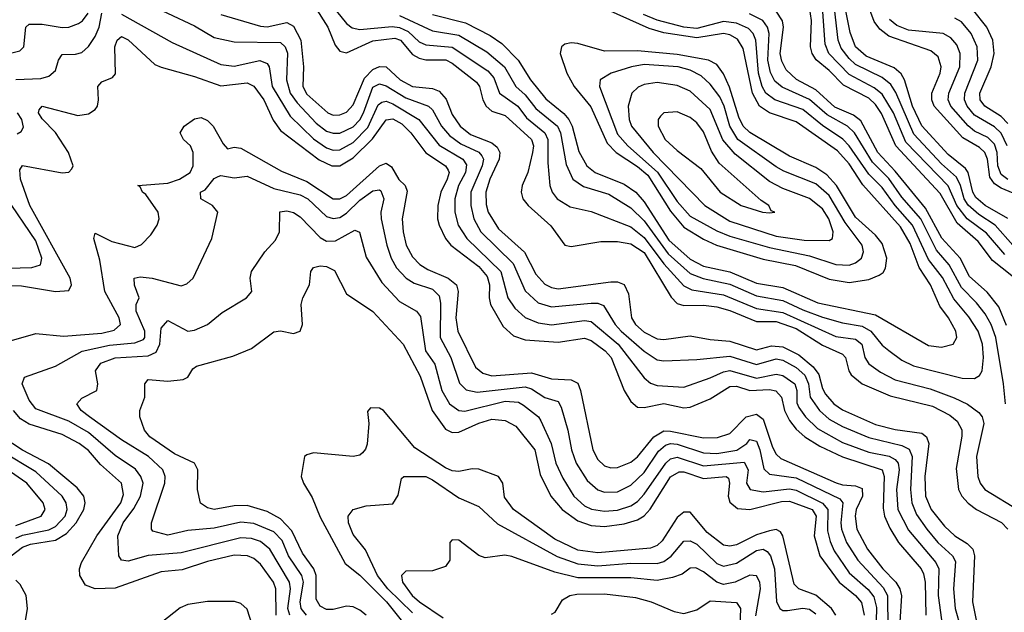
# Model space of a CAD drawing. Header units: inches. Extents: x 884549 to 1028252, y 526810 to 653624.
# Tile 346 of 656: x 895562 to 898540, y 634259 to 636052. Entities that reach past the tile are written whole.
import ezdxf

# ---------------------------------------------------------------- set-up
doc = ezdxf.new("R2010")
doc.units = ezdxf.units.IN
doc.header["$MEASUREMENT"] = 0
doc.layers.add('A8693', color=7, linetype='Continuous')

msp = doc.modelspace()

# ---------------------------------------------------------------- linework, layer by layer
at = {"layer": 'A8693', "color": 5}
for points, elevation in [([(898550, 635450.2), (898481.7, 635490), (898453.9, 635513.9), (898444.3, 635530), (898430.1, 635590), (898422.2, 635602.2), (898370, 635643.7), (898290, 635731.4), (898261.8, 635790), (898237.5, 635870), (898228.1, 635888.1), (898206.6, 635906.6), (898122.1, 635942.1), (898090, 635970), (898073.2, 636013.2), (898042.1, 636170)], 3120), ([(895926.6, 636110), (896090, 636033.8), (896150, 635998.2), (896210, 635984.9), (896350, 635983.3), (896364.7, 635970), (896371.3, 635951.3), (896369.1, 635870), (896379.7, 635830), (896400.6, 635800.6), (896458.7, 635738.7), (896490, 635715), (896510, 635708.3), (896530, 635708.3), (896570, 635728.3), (896590, 635749.2), (896601.6, 635770), (896630, 635848.3), (896650, 635858.5), (896670, 635851.7), (896730, 635815.7), (896798.2, 635790), (896810, 635779.2), (896837.9, 635730), (896861.4, 635701.4), (896896, 635676), (896950.8, 635650.8), (896959.7, 635639.7), (896964.6, 635630), (896960.9, 635610), (896926, 635530), (896925.7, 635490), (896934.8, 635450), (896956.7, 635410), (897054.5, 635314.5), (897090, 635231.2), (897130, 635195.5), (897170, 635183.4), (897290, 635194.5), (897310, 635193.9), (897327.6, 635187.6), (897363, 635130), (897381.2, 635110), (897450, 635049), (897490, 635023.3), (897510, 635019.7), (897610, 635023.4), (897710, 635034.2), (897790, 635008.2), (897850, 635025.4), (897870, 635021.9), (897910, 634999.8), (897936.1, 634976.1), (897947, 634950), (897952.3, 634910), (897980.7, 634870), (898010, 634843.7), (898050, 634821.2), (898130, 634787.5), (898230, 634763.1), (898252.1, 634752.1), (898260.7, 634730), (898255.9, 634630), (898259.6, 634590), (898274.5, 634554.5), (898305.1, 634510), (898339.1, 634470), (898382.9, 634430), (898392.2, 634412.2), (898386, 634330), (898391.1, 634270), (898407.8, 634210)], 3160), ([(896493.3, 636110), (896550, 636040.3), (896567.2, 636027.2), (896590, 636022.7), (896688.5, 636031.5), (896710, 636029), (896736.3, 636016.3), (896770, 635984.9), (896790, 635976.4), (896870, 635968.9), (896977.7, 635897.7), (896995.8, 635875.8), (897013.2, 635830), (897067.8, 635790), (897094.8, 635754.8), (897150, 635709.6), (897159.3, 635690), (897158.6, 635618.6), (897165.3, 635550), (897172.5, 635530), (897187.4, 635510), (897226.1, 635486.1), (897290, 635471.4), (897410, 635424.9), (897450, 635392.6), (897510, 635313.3), (897570, 635246.4), (897594.4, 635234.4), (897690, 635219.5), (897790, 635178.3), (897870, 635165.7), (898030, 635093.9), (898090, 635085.4), (898108.6, 635070), (898117.7, 635030), (898130, 635010.6), (898165.4, 634985.4), (898210, 634962.5), (898315.2, 634935.2), (898387.8, 634907.8), (898428.3, 634888.3), (898463, 634863), (898472.8, 634850), (898478.2, 634830), (898456.1, 634730), (898459.7, 634670), (898466.3, 634650), (898480.7, 634630), (898586.3, 634566.3)], 3240), ([(895530, 635949.7), (895561.7, 635958.3), (895574.2, 635970), (895580.6, 636030), (895590, 636038.3), (895630, 636038.6), (895690, 636028.3), (895710, 636029.3), (895739.8, 636040.2), (895751.7, 636048.3), (895768.5, 636071.5)], 3160), ([(895550, 635871.5), (895625.8, 635874.2), (895650, 635880.9), (895670, 635898.3), (895679.2, 635930), (895690, 635947.1), (895730, 635947.9), (895750, 635953), (895770, 635971.4), (895790, 636001.7), (895801.6, 636030), (895810, 636071.5)], 3140), ([(895869.3, 636069.3), (896022.9, 635982.9), (896170, 635916.7), (896210, 635911.8), (896288.2, 635928.2), (896310, 635919.8), (896316.3, 635910), (896325.5, 635850), (896379.9, 635759.9), (896450, 635691.4), (896490, 635663.9), (896510, 635657.2), (896530, 635658), (896570, 635681), (896614.5, 635725.5), (896645.6, 635794.4), (896657, 635803), (896670, 635805.3), (896690, 635797.1), (896769.3, 635750), (896830, 635672.7), (896901.8, 635630), (896913, 635613), (896910, 635590), (896888.9, 635550), (896877.3, 635510), (896877.6, 635470), (896888.1, 635430), (896914.4, 635390), (897016.5, 635290), (897038.3, 635210), (897059.4, 635179.4), (897090.7, 635150.7), (897130, 635134.8), (897170, 635128.5), (897270, 635142), (897290, 635138.4), (897372.1, 635070), (897450, 634968.2), (897470, 634952.6), (897490, 634945), (897570, 634939.9), (897650, 634967.9), (897690, 634986.9), (897710, 634990.9), (897790, 634967.5), (897850, 634979.9), (897870, 634975.2), (897906.6, 634950), (897911.9, 634930), (897912.4, 634892.4), (897918.4, 634878.4), (897937.9, 634850), (897975.1, 634815.1), (898050, 634773.1), (898130, 634743.9), (898191.2, 634731.2), (898210, 634721), (898218.4, 634710), (898222.2, 634690), (898214, 634630), (898218, 634570), (898250, 634507.2), (898332.2, 634410), (898341.6, 634390), (898340, 634310), (898350, 634236.2)], 3140), ([(896170, 636068.1), (896290, 636032.5), (896310, 636031), (896370, 636044.1), (896390, 636032.3), (896411.6, 635990), (896420.3, 635910), (896418.5, 635850), (896430, 635826.3), (896494, 635770), (896510, 635763.5), (896530, 635763.8), (896550, 635772.6), (896570, 635794.2), (896604.4, 635875.6), (896630, 635901.3), (896650, 635910.5), (896670, 635909.2), (896711.9, 635870), (896749.6, 635850), (896810, 635844.3), (896830, 635836.1), (896851.9, 635811.9), (896870, 635765.1), (896893.8, 635730), (896925.1, 635705.1), (896990, 635679.4), (897006.1, 635666.1), (897013.5, 635650), (897012.3, 635630), (896983.7, 635570), (896971.9, 635530), (896972.6, 635492.6), (896978.4, 635470), (897010, 635419), (897088.9, 635348.9), (897122.4, 635282.4), (897150, 635251.9), (897170, 635241.8), (897190, 635237.9), (897350, 635259.2), (897370, 635258.8), (897390, 635250.6), (897402.8, 635222.8), (897412, 635150), (897423.8, 635130), (897450, 635106.4), (897490, 635086.4), (897510, 635084.8), (897590, 635095.7), (897650, 635084.3), (897710, 635079.7), (897790, 635053.5), (897835.1, 635064.9), (897870, 635062.4), (897918.1, 635038.1), (897961.2, 635001.2), (897978.3, 634978.3), (897990, 634935.9), (897999.2, 634919.2), (898024.4, 634890), (898050, 634871.4), (898150, 634827.6), (898210, 634812.5), (898290, 634800.7), (898304.6, 634790), (898311.4, 634770), (898299.6, 634670), (898301.6, 634610), (898318.8, 634570), (898359, 634519), (898390, 634490.1), (898427.5, 634467.5), (898444.9, 634450), (898449.5, 634430), (898443.5, 634290), (898456.1, 634230)], 3180), ([(896453.2, 636093.2), (896493.9, 636030), (896515.4, 635975.4), (896530, 635956.6), (896550, 635951.7), (896630, 635987.8), (896696.4, 635996.4), (896713.6, 635990), (896750, 635946.7), (896770, 635935.3), (896790, 635930.5), (896850.5, 635930.5), (896870, 635920.8), (896943.4, 635863.4), (896952.8, 635850), (896962.6, 635810), (896972.4, 635790), (896990, 635775.2), (897030, 635762), (897109.2, 635690), (897115.3, 635670), (897112.9, 635650), (897098.2, 635590), (897081.4, 635550), (897078.2, 635530), (897083.9, 635510), (897099.8, 635490), (897168.5, 635428.5), (897210, 635369.6), (897230, 635365.4), (897319, 635381), (897370, 635380.5), (897410, 635374), (897450, 635348), (897532.1, 635212.1), (897550, 635192.8), (897570, 635187), (897630, 635188), (897670, 635182.9), (897710, 635171.7), (897790, 635138.7), (897850, 635138.6), (897910, 635117.5), (897990, 635067.2), (898050, 635040.2), (898059.1, 635030), (898069.3, 634989.3), (898077, 634977), (898110, 634950.1), (898194, 634914), (898322.8, 634882.8), (898375.1, 634855.1), (898396.8, 634836.8), (898410.8, 634810.8), (898411.5, 634791.5), (898393.7, 634693.7), (898401.3, 634630), (898411.5, 634610), (898430, 634588.7), (898455.7, 634570), (898530.8, 634530.8), (898550.7, 634510.7)], 3220), ([(896710, 636064.6), (896810, 636018.2), (896890, 636005.3), (896974.8, 635954.8), (897028.1, 635910), (897062.1, 635850), (897090, 635824.6), (897123.2, 635783.2), (897188.7, 635730), (897197.6, 635710), (897214.1, 635614.1), (897234.8, 635570), (897267.3, 635547.3), (897343.9, 635523.9), (897410, 635483.3), (897450, 635443.5), (897523.3, 635343.3), (897590, 635284.2), (897629.1, 635269.1), (897710, 635252.3), (897790, 635216.6), (897870, 635202.5), (897930, 635173.9), (897990, 635152.2), (898050, 635134.9), (898110, 635124.3), (898135.6, 635110), (898170, 635067.2), (898190, 635051), (898230, 635021.6), (898264.6, 635004.6), (898412.7, 634967.3), (898450, 634966.3), (898464.7, 634975.3), (898472.8, 634990), (898477.1, 635030), (898474, 635070), (898460.2, 635110), (898432.5, 635152.5), (898387.1, 635207.1), (898352.4, 635272.4), (898310, 635326.1), (898262.2, 635430), (898209.6, 635490), (898170, 635544.5), (898130, 635584.2), (898070.6, 635670.6), (898051, 635691), (897990, 635731.7), (897930, 635780), (897845.2, 635810), (897818.5, 635830), (897807.2, 635850), (897796.6, 635890), (897787.9, 635990), (897780.4, 636010), (897766, 636026), (897730, 636041.7), (897690, 636046.5), (897610, 636025.4), (897570, 636029.4), (897490, 636050.6), (897447.9, 636067.9)], 3260), ([(896810, 636067.8), (896910, 636042.6), (896984.6, 636004.6), (897019.7, 635979.7), (897069.5, 635930), (897106.7, 635870), (897153, 635813), (897207.8, 635767.8), (897222.8, 635750), (897232.7, 635730), (897253.2, 635653.2), (897277.4, 635610), (897302.6, 635590), (897390, 635554.8), (897425.3, 635530), (897450, 635501.3), (897524.8, 635384.8), (897590, 635327.2), (897630, 635306.7), (897710, 635289.3), (897790, 635254.5), (897870, 635242.2), (897975.3, 635195.3), (898150, 635159), (898310, 635066.5), (898350, 635061.3), (898384.8, 635070), (898395.7, 635090), (898393.2, 635110), (898371.4, 635150), (898345.2, 635185.2), (898316.7, 635250), (898282.6, 635302.6), (898254.6, 635374.6), (898225.4, 635425.4), (898112.1, 635552.1), (898070, 635615.9), (898035.1, 635655.1), (897910, 635742.7), (897830, 635770.4), (897799.7, 635790), (897778.4, 635830), (897750, 635964.5), (897733.1, 635993.1), (897710, 636006.4), (897690, 636010.2), (897610, 635997.1), (897510, 636012.4), (897465.4, 636025.4), (897310, 636095)], 3280), ([(898543.1, 634890), (898537.7, 634950), (898514.2, 635090), (898500.3, 635130), (898482, 635162), (898455.8, 635195.8), (898410, 635241.5), (898373, 635310), (898334.3, 635354.3), (898287.1, 635450), (898230, 635514.8), (898190, 635571.8), (898141.3, 635621.3), (898086.8, 635710), (898065.4, 635730), (898004.1, 635764.1), (897950, 635810.4), (897867.8, 635847.8), (897846.1, 635866.1), (897832.8, 635892.8), (897824.8, 635930), (897828, 636010), (897823.3, 636030), (897809.2, 636050), (897769.5, 636069.5)], 3240), ([(898546.6, 635126.6), (898522.9, 635182.9), (898487.5, 635227.5), (898434.8, 635274.8), (898405.9, 635330), (898350.6, 635390.6), (898301.7, 635481.7), (898210, 635593.7), (898157.3, 635650), (898105.9, 635745.9), (898083.6, 635763.6), (898027.4, 635787.4), (897970, 635839.7), (897911.2, 635871.2), (897880.1, 635900.1), (897866.4, 635926.4), (897862.1, 635950), (897871.9, 636030), (897869.1, 636049.1), (897850, 636077.9)], 3220), ([(898596.8, 635250), (898503.7, 635323.7), (898460.9, 635380.9), (898396.9, 635436.9), (898345.7, 635525.7), (898211.8, 635670), (898168.4, 635768.4), (898150, 635796), (898130, 635814.4), (898053.8, 635853.8), (898010, 635898.9), (897970.8, 635930.8), (897958.7, 635950), (897953.4, 635970), (897956.8, 636050), (897950, 636090)], 3180), ([(898541.7, 635341.7), (898486.2, 635406.2), (898427.2, 635450), (898396.5, 635490), (898369.7, 635549.7), (898241.6, 635681.6), (898204.7, 635770), (898170, 635826.8), (898146.1, 635846.1), (898070, 635886.4), (898009.4, 635950), (897998, 635978), (897989.6, 636090)], 3160), ([(898565.5, 635370), (898512.3, 635430), (898462.4, 635462.4), (898430.4, 635490.4), (898418.8, 635510), (898407.7, 635550), (898395.3, 635575.3), (898350, 635615.8), (898266.1, 635706.1), (898212, 635832), (898196.5, 635856.5), (898170, 635877.6), (898090, 635916.5), (898070, 635934.4), (898046, 635966), (898036.9, 635990), (898025.7, 636085.7)], 3140), ([(898595.3, 635515.3), (898530, 635542), (898510, 635555), (898495.6, 635575.6), (898488.9, 635630), (898481, 635650), (898465.1, 635665.1), (898414.7, 635694.7), (898327.5, 635790), (898320.2, 635810), (898320.5, 635830), (898346, 635890), (898349.2, 635910), (898339.5, 635939.5), (898317.6, 635957.6), (898190, 636002.1), (898163.3, 636023.3), (898146.5, 636046.5), (898129.8, 636089.8)], 3080), ([(898550, 635738.5), (898530, 635759.6), (898480.4, 635790), (898466.9, 635810), (898466.1, 635830), (898500.4, 635910), (898509.2, 635950), (898504.7, 635990), (898486.7, 636030), (898443.9, 636083.9)], 3020), ([(898550, 635568.7), (898530, 635583.8), (898520, 635610), (898518.5, 635650), (898510, 635675.1), (898490, 635695.2), (898450, 635714.8), (898430.5, 635730.5), (898378.3, 635790), (898370.2, 635810), (898372.3, 635830), (898405.6, 635910), (898406.1, 635950), (898395.9, 635975.9), (898377.6, 635997.6), (898354.6, 636010), (898250, 636020.3), (898214.8, 636034.8), (898192.4, 636052.4)], 3060), ([(898548.1, 635670), (898530, 635708.4), (898510, 635727.7), (898450, 635763.2), (898426.9, 635790), (898419.1, 635810), (898420.6, 635830), (898459.3, 635930), (898457.2, 635970), (898439.2, 636010), (898410, 636045.6), (898390, 636057.1)], 3040), ([(895410, 635251), (895566.7, 635246.7), (895669.9, 635230.1), (895710, 635232.8), (895717.9, 635250), (895714.6, 635270), (895592.6, 635490), (895563.7, 635570), (895562, 635598), (895570, 635611.1), (895690, 635588.7), (895710, 635591), (895719.2, 635600.8), (895723.4, 635610), (895709.5, 635650), (895670.4, 635710.4), (895630, 635751.9), (895618.6, 635770), (895621, 635779), (895630, 635790.1), (895737.5, 635762.5), (895770, 635766.8), (895790, 635780.2), (895796.5, 635790), (895800.2, 635810), (895798, 635850), (895810, 635863.7), (895842.5, 635877.5), (895851.5, 635888.5), (895849.2, 635970), (895856.3, 635990), (895870, 636001), (895890, 635991.3), (895970, 635916.9), (895990, 635908.6), (896090, 635880.4), (896170, 635851.5), (896250, 635861.2), (896270, 635851), (896300.3, 635810), (896328.5, 635748.5), (896350, 635717.2), (896467.7, 635627.7), (896505.7, 635610), (896530, 635609.6), (896570, 635634.6), (896628.7, 635691.3), (896670, 635749.5), (896690, 635752.2), (896717.5, 635737.5), (896744.3, 635710), (896789.7, 635649.7), (896849.7, 635610), (896857.2, 635597.2), (896860.2, 635590), (896854.4, 635570), (896835.6, 635530), (896826.1, 635490), (896825.5, 635450), (896830.4, 635430), (896849.4, 635390), (896866.1, 635370), (896950, 635305.4), (896975.3, 635275.3), (896982.2, 635250), (896981.3, 635210), (896985.6, 635190), (897023.6, 635123.6), (897055.3, 635095.3), (897090, 635083.3), (897190, 635075.8), (897270, 635088.7), (897290, 635081.3), (897332.8, 635050), (897350.9, 635030), (897390, 634930.1), (897410, 634896.6), (897430, 634879.8), (897450, 634878.2), (897510, 634890.3), (897570, 634877.2), (897590, 634879.6), (897650, 634905.2), (897710, 634941.8), (897730, 634942.8), (897770.2, 634930.2), (897830, 634932.7), (897848.6, 634928.6), (897865.3, 634910), (897874.7, 634870), (897890, 634839.5), (897910, 634813.5), (897936.3, 634790), (897981.5, 634761.5), (898050, 634729), (898169.8, 634689.8), (898176.3, 634670), (898173.5, 634573.5), (898177.2, 634550), (898193.1, 634513.1), (898220.1, 634470), (898288.1, 634390), (898295.3, 634375.3), (898300.1, 634350), (898302.5, 634250)], 3120), ([(895553.5, 635706.5), (895565.7, 635714.3), (895572.7, 635727.3), (895567.6, 635750), (895555.4, 635770)], 3140), ([(895530, 635079.3), (895610, 635102.5), (895694.4, 635094.4), (895810, 635103.8), (895847.3, 635112.7), (895866.7, 635130), (895862.7, 635150), (895819.5, 635230), (895804.5, 635324.5), (895785.8, 635390), (895790, 635406.4), (895840.5, 635380.5), (895910, 635362.3), (895930, 635371.4), (895958.5, 635401.5), (895977.8, 635430), (895983.7, 635450), (895980.7, 635470), (895943.1, 635523.1), (895933.5, 635530), (895926, 635546), (895918.7, 635550), (896010, 635557.8), (896045.4, 635570), (896077.2, 635590), (896086, 635610), (896086.5, 635650), (896077.8, 635670), (896056.8, 635690), (896047.3, 635710), (896059.5, 635730), (896090, 635752.3), (896110, 635755.8), (896130, 635747.3), (896146.7, 635730), (896176.7, 635676.7), (896190, 635661.5), (896210, 635665.9), (896230, 635663), (896353.5, 635593.5), (896430, 635562.9), (896510, 635509.8), (896530, 635509.8), (896550, 635519.7), (896650, 635609.8), (896670, 635617.7), (896686.6, 635606.6), (896708.1, 635568.1), (896727.8, 635550), (896733.3, 635533.3), (896718.1, 635450), (896721, 635410), (896730.7, 635370), (896750, 635334.2), (896771.7, 635311.7), (896796.1, 635296.1), (896858, 635270), (896882.6, 635250), (896888.2, 635230), (896881.2, 635150), (896886.9, 635110), (896940.7, 635000.7), (896962.2, 634982.2), (896990, 634974.6), (897110, 634983.8), (897170, 634965.4), (897230, 634962.8), (897250, 634952.3), (897258.1, 634930), (897294.9, 634750), (897310, 634721.3), (897330, 634702.5), (897350, 634695.7), (897370, 634696.7), (897410, 634713.6), (897430, 634729.3), (897479.4, 634790), (897510, 634807.6), (897530, 634807.4), (897630, 634786.8), (897671.9, 634788.1), (897710, 634799.7), (897759.2, 634850), (897790, 634858.4), (897810, 634843), (897838.8, 634758.8), (897850, 634737.3), (897864, 634724), (898030.8, 634650.8), (898050, 634644.7), (898090, 634641.5), (898110, 634633.2), (898110.4, 634610), (898091.5, 634570), (898088.2, 634550), (898093.4, 634510), (898125.7, 634450), (898172.5, 634390), (898211.6, 634350), (898223.9, 634330), (898228.8, 634308.8), (898223.9, 634230)], 3080), ([(896378.2, 634250), (896372.7, 634270), (896380.2, 634330), (896377.9, 634350), (896318.2, 634450), (896290, 634473.2), (896262.3, 634482.3), (896230, 634484.5), (896050, 634438.3), (895950, 634430.2), (895890, 634413.1), (895870, 634416.5), (895861.9, 634430), (895858.3, 634490), (895874.7, 634530), (895907.1, 634572.9), (895927.4, 634610), (895934.7, 634650), (895928.5, 634670), (895911.5, 634691.5), (895850, 634733.7), (895770, 634802.6), (895710, 634837.7), (895610, 634875), (895590, 634900.6), (895569, 634950), (895576.3, 634970), (895670, 635003.5), (895750.6, 635049.4), (895832.8, 635067.2), (895910, 635073.9), (895935.9, 635084.1), (895940.1, 635090), (895940.3, 635110), (895914.1, 635170), (895913.5, 635190), (895923.1, 635210), (895909.1, 635249.1), (895907.9, 635270), (895925.5, 635274.5), (895962.4, 635270), (896050, 635247.2), (896066.8, 635253.2), (896086.2, 635270), (896142.5, 635390), (896161.4, 635470), (896145.1, 635490), (896109.7, 635510), (896108.7, 635530), (896122.6, 635537.4), (896150, 635571.2), (896161.9, 635578.1), (896170, 635581.1), (896210, 635573.2), (896250, 635578.8), (896330, 635541.1), (896410, 635522.1), (896433.6, 635510), (896490, 635456.3), (896510, 635450.1), (896530, 635453.6), (896550, 635466.5), (896590, 635506.1), (896630, 635533.8), (896650, 635537.5), (896654.2, 635534.2), (896663, 635510), (896654, 635470), (896655.2, 635450), (896671.6, 635370), (896685.1, 635330), (896701.6, 635301.6), (896730.3, 635270.3), (896755.1, 635255.1), (896810, 635236.2), (896830, 635216.6), (896834.5, 635194.5), (896833.6, 635090), (896865.4, 635030), (896892.3, 634952.3), (896912.1, 634932.1), (896945.2, 634925.2), (897090, 634941.4), (897110, 634935.5), (897150, 634908.8), (897190, 634896.4), (897199.5, 634879.5), (897219.6, 634810), (897230.4, 634750), (897245, 634710), (897277.8, 634657.8), (897310, 634629), (897330, 634622.3), (897370, 634623.8), (897410, 634643.3), (897450, 634681.5), (897493.8, 634746.2), (897515, 634765), (897530, 634769.2), (897550, 634767.2), (897630, 634741.7), (897670, 634739.3), (897730.5, 634749.5), (897760.7, 634770), (897770, 634781.6), (897790, 634776.8), (897800.6, 634750), (897812.8, 634692.8), (897830, 634676.4), (897910, 634665.4), (898041.8, 634601.8), (898051.2, 634590), (898045.1, 634530), (898047.4, 634510), (898061.9, 634470), (898096.3, 634416.3), (898173.5, 634333.5), (898186.8, 634310), (898187.3, 634210)], 3060), ([(895490, 635299.1), (895597.9, 635302.1), (895624.8, 635310), (895628.5, 635330), (895610, 635382.9), (895518.3, 635518.3)], 3140), ([(896429.3, 634250), (896413.3, 634270), (896410.4, 634290), (896419.8, 634350), (896414.9, 634370), (896374.2, 634430), (896355.7, 634475.7), (896330, 634502.7), (896270, 634527.2), (896230, 634531.2), (896150, 634513.9), (896070, 634506.2), (896010, 634491.8), (895964.6, 634504.6), (895960.2, 634510), (895960.7, 634530), (896000.5, 634650), (896001.5, 634670), (895994.3, 634690), (895951.3, 634730), (895870, 634780.8), (895772.8, 634850), (895747.1, 634870), (895734.4, 634890), (895750, 634907.2), (895795.3, 634930), (895798, 634950), (895790.9, 634990), (895807.1, 635012.9), (895850, 635028.7), (895950, 635034.6), (895974, 635046), (895985.3, 635070), (895990, 635119), (896010, 635141.5), (896070, 635109.6), (896090, 635112.7), (896129.7, 635130), (896174.3, 635165.7), (896248, 635210), (896263.5, 635230), (896258.8, 635270), (896262.4, 635290), (896302.8, 635350), (896334.9, 635385.1), (896347.3, 635410), (896348.9, 635471.1), (896370, 635474.2), (896390, 635468.6), (896410, 635455.4), (896470, 635392.8), (896490, 635381.7), (896517, 635383), (896575.4, 635415.4), (896588.9, 635408.9), (896610, 635333.2), (896656.7, 635256.7), (896710, 635199.1), (896761.5, 635170), (896774.4, 635154.4), (896789.3, 635050), (896816.9, 635010), (896838.3, 634930), (896862, 634890), (896889.6, 634869.6), (896907.6, 634867.6), (897030, 634897.3), (897070, 634895.2), (897085.6, 634885.6), (897130.5, 634850.5), (897138.2, 634838.2), (897169.2, 634770), (897183.4, 634710), (897204.4, 634664.4), (897237.6, 634610), (897270, 634580.9), (897291, 634571), (897330, 634564.8), (897370, 634567.9), (897410, 634580.6), (897430, 634593.9), (897450, 634616), (897515.6, 634710), (897530, 634723.5), (897550, 634728.3), (897630, 634701.8), (897752.8, 634712.8), (897764.6, 634690), (897760.2, 634650), (897770.7, 634630.7), (897810, 634623.6), (897890, 634632.6), (897910, 634628.2), (897990, 634589.1), (898006, 634570), (898005.1, 634505.1), (898012.7, 634472.7), (898025.2, 634445.2), (898070, 634378.3), (898127.9, 634327.9), (898145.2, 634305.2), (898152.9, 634272.9), (898151, 634190)], 3040), ([(896610, 634249.9), (896590, 634265.7), (896570, 634275.4), (896550, 634277), (896510, 634266.9), (896490, 634266.8), (896470, 634277.1), (896458.1, 634298.1), (896458.7, 634370), (896451.6, 634390), (896417.3, 634437.3), (896385.1, 634505.1), (896350, 634541.3), (896310, 634563.8), (896250, 634582.3), (896210, 634581.2), (896150, 634569.6), (896130, 634574.5), (896108.7, 634588.7), (896099.9, 634630), (896100.2, 634690), (896090.6, 634710), (896030, 634738.1), (895955.7, 634790), (895938.8, 634810), (895924.5, 634850), (895925, 634870), (895940.2, 634910), (895939.8, 634950), (895950, 634963.6), (896010, 634958.6), (896056.4, 634963.6), (896069.9, 634970.1), (896084.9, 634995.1), (896096.2, 635003.8), (896205.8, 635034.2), (896262.9, 635057.1), (896330, 635107.7), (896350, 635110.1), (896390, 635103), (896410, 635109.3), (896416.6, 635130), (896413.3, 635190), (896418.1, 635210), (896437.9, 635250), (896442, 635290), (896450, 635302.6), (896470, 635307.3), (896490, 635304.8), (896513.4, 635293.4), (896550, 635223), (896630, 635168.8), (896721.5, 635070), (896772.9, 634972.9), (896809.3, 634869.3), (896850, 634812.9), (896870, 634802.8), (896890, 634803.5), (896950, 634831), (896990, 634843), (897030, 634838.8), (897062.2, 634822.2), (897119.5, 634750), (897135.5, 634675.5), (897168, 634610), (897202.2, 634570), (897250, 634535.9), (897290, 634521.6), (897330, 634518.6), (897390, 634526.3), (897430, 634538.7), (897450, 634550.7), (897468.6, 634571.4), (897530, 634668.5), (897555.8, 634684.2), (897570, 634684.3), (897630, 634663.6), (897698.8, 634670), (897705.1, 634665.1), (897708.2, 634650), (897704.7, 634610), (897710, 634591.8), (897732.5, 634572.5), (897770.4, 634570.4), (897865.7, 634594.3), (897890, 634595.6), (897958.1, 634570), (897970.8, 634550), (897964.2, 634490), (897982.1, 634430), (898040.4, 634350), (898090.1, 634310), (898108, 634288), (898116.1, 634250)], 3020), ([(898029.8, 634250), (898017.3, 634270), (897970, 634311.1), (897918, 634330), (897904, 634344), (897869.8, 634489.8), (897862.3, 634502.3), (897850, 634509.3), (897830, 634505.8), (897790, 634492.9), (897730, 634462.7), (897710, 634458.8), (897690, 634462.4), (897640.5, 634500.5), (897590, 634561.5), (897570, 634562.1), (897550, 634545.8), (897505, 634475), (897490, 634460.9), (897470, 634452.8), (897310, 634438.3), (897250, 634447.3), (897180, 634480), (897054.9, 634570), (897027.5, 634607.5), (897022.5, 634650), (897010, 634669.4), (896950, 634691.5), (896930, 634693.2), (896890, 634684.8), (896870, 634687.2), (896850, 634696.3), (896756.3, 634756.3), (896661.6, 634870), (896650, 634876.6), (896622.6, 634877.4), (896613.7, 634866.3), (896617.4, 634830), (896612.5, 634767.5), (896607.9, 634752.1), (896598.7, 634741.3), (896590, 634734.4), (896569.8, 634730.2), (896450, 634740.9), (896430, 634735.8), (896423.5, 634730), (896412.8, 634670), (896419.9, 634650), (896446.5, 634606.5), (896470, 634546.5), (896546, 634406), (896590, 634370.7), (896670.8, 634290), (896735.7, 634210)], 2980), ([(896337.3, 634250), (896336.7, 634330), (896328.8, 634350), (896290, 634404.2), (896270, 634421.4), (896250.6, 634430), (896210, 634432), (896130, 634412.8), (896052.6, 634387.4), (895990, 634381.5), (895850, 634331.4), (895789.5, 634329.5), (895761, 634341), (895743.9, 634370), (895742.7, 634390), (895748.3, 634410), (895794.8, 634490), (895867.9, 634590), (895875.4, 634615.4), (895869.2, 634649.2), (895806.5, 634706.5), (895770, 634748.1), (895741.5, 634770), (895690, 634797), (895590, 634828), (895564.4, 634844.4), (895542.9, 634870)], 3080), ([(895535.8, 634430), (895570, 634456.1), (895594.7, 634465.3), (895670, 634477.1), (895702.8, 634497.2), (895732.2, 634530), (895755.7, 634570), (895759.3, 634590), (895755.2, 634610), (895735.6, 634635.6), (895648.4, 634708.4), (895570, 634749.7), (895509, 634790)], 3120), ([(895550, 634521), (895626.6, 634550), (895638.9, 634570), (895633.1, 634590), (895583.1, 634650), (895470, 634727.4)], 3160), ([(895550, 634482.7), (895570, 634492.3), (895650, 634508.1), (895670, 634518.5), (895698.7, 634550), (895705.1, 634570), (895702.6, 634590), (895689.6, 634610), (895610, 634684.2), (895506.4, 634746.4)], 3140), ([(896750, 634256.8), (896674.7, 634330), (896644.3, 634370), (896607.5, 634447.5), (896570, 634494.6), (896555.7, 634530), (896555.3, 634550), (896569.9, 634570.1), (896610, 634580.7), (896690, 634586.9), (896706.4, 634613.6), (896716.6, 634663.4), (896723.7, 634670), (896790, 634669.4), (896810, 634659.8), (896890, 634605.4), (896950, 634578.8), (897006.6, 634526.6), (897187.4, 634427.4), (897250, 634405.2), (897310, 634399.7), (897410, 634407.5), (897490, 634406.5), (897510, 634412.7), (897531.6, 634428.4), (897570, 634474.4), (897590, 634474.8), (897610, 634464.8), (897670, 634406.8), (897690, 634398.5), (897730, 634407.2), (897790, 634445.4), (897810, 634450.1), (897822.4, 634442.4), (897832.9, 634430), (897844.6, 634390), (897851, 634291), (897860.5, 634270), (897870, 634264.4), (897883.9, 634263.9), (897930, 634271.1), (897950, 634268.8), (897970, 634254)], 2960), ([(897787.9, 634247.9), (897802.4, 634330), (897800.2, 634350), (897790, 634369.5), (897770, 634370.7), (897726, 634350), (897690, 634343.3), (897669.9, 634349.9), (897630, 634381.4), (897606.2, 634393.8), (897590, 634392.2), (897565.6, 634374.4), (897536.2, 634363.8), (897490, 634354.9), (897410, 634362.9), (897250, 634363), (897180.3, 634380.3), (897050, 634427.8), (897028.7, 634431.3), (896970, 634423.2), (896950, 634431), (896890, 634476.8), (896870, 634477.8), (896862.7, 634470), (896863.1, 634416.9), (896850, 634397.4), (896810, 634384.7), (896730, 634383.1), (896716.9, 634370), (896719.5, 634350), (896749.2, 634310), (896770.9, 634290), (896842.1, 634242.1)], 2940), ([(895572.1, 634190), (895585.4, 634270), (895581.4, 634310), (895562.9, 634342.9), (895550, 634356)], 3120), ([(897170, 634252.7), (897181.2, 634258.8), (897203.9, 634296.1), (897225.1, 634310), (897246.7, 634313.3), (897330, 634314.6), (897423.9, 634303.9), (897471.6, 634290), (897541.4, 634261.4), (897570, 634255.5), (897610, 634266.6), (897650, 634293.6), (897730, 634288.9), (897741.5, 634270), (897738.5, 634190)], 2920), ([(896274.9, 634190), (896250, 634268.6), (896230, 634285.3), (896211, 634291), (896130, 634291.5), (896070, 634282.4), (896047.2, 634272.8), (895990, 634226.6)], 3120)]:
    msp.add_lwpolyline(points, dxfattribs=dict(at, elevation=elevation))
for points, elevation in [([(897230, 635981.8), (897210, 635977.7), (897200.2, 635970), (897196.4, 635950), (897216.4, 635890), (897238.6, 635850), (897288.7, 635788.7), (897338.7, 635678.7), (897365.7, 635650), (897430, 635608.2), (897461.7, 635581.7), (897530, 635472.6), (897570, 635424.4), (897630, 635387.6), (897669.6, 635369.6), (897810, 635327.7), (897908.5, 635308.5), (898010, 635266.6), (898070, 635257), (898130, 635266.1), (898161.4, 635278.6), (898172.9, 635287.1), (898180.1, 635299.9), (898184.9, 635330), (898170, 635374.7), (898150, 635399.6), (898090, 635454.2), (898032.5, 635550), (898002.8, 635582.8), (897970, 635604.4), (897890, 635638.7), (897770.3, 635710.3), (897750, 635729.9), (897737.2, 635757.2), (897708.4, 635848.4), (897690, 635888), (897670, 635916.4), (897645.5, 635930), (897550, 635946.8), (897430, 635957.9), (897330, 635957.3), (897250, 635980.1)], 3320), ([(897450, 635916.2), (897412.3, 635910), (897350.2, 635890), (897317.6, 635870), (897315.2, 635850), (897370, 635705.8), (897401.2, 635670), (897490.4, 635590.4), (897550, 635501.7), (897590, 635457.6), (897670, 635413.4), (897710, 635397.5), (897830, 635362.6), (897950, 635337.9), (898030, 635311.5), (898070, 635309.2), (898090, 635315.9), (898107.7, 635330), (898114.3, 635350), (898109.9, 635370), (898058.4, 635438.4), (898010, 635519.9), (897970, 635555.4), (897873.3, 635593.3), (897850, 635606.6), (897734.2, 635690), (897709.6, 635729.6), (897692.4, 635790), (897678.8, 635818.8), (897650, 635857.4), (897622.4, 635882.4), (897590, 635899.8), (897553.3, 635910)], 3340), ([(897490, 635862.1), (897450, 635856.3), (897432.4, 635847.6), (897413.3, 635830), (897402, 635790), (897405.1, 635750), (897412.1, 635730), (897477.3, 635650), (897633.6, 635490), (897710, 635442.8), (897850, 635396.9), (897934.7, 635385.3), (898010, 635383.9), (898020.3, 635390), (898022.5, 635410), (898008.5, 635450), (897990, 635480.1), (897950, 635510.8), (897870, 635541.5), (897830, 635562.5), (897725.6, 635645.6), (897688.6, 635688.6), (897650, 635780.6), (897590, 635836.2), (897550, 635852.7)], 3360), ([(897550, 635773.2), (897510, 635770.5), (897499.7, 635760.3), (897492.6, 635750), (897492.5, 635730), (897514.2, 635690), (897550, 635656.6), (897622.2, 635602.2), (897680.1, 635530), (897743.9, 635490), (897808.4, 635470), (897830, 635467.6), (897845.2, 635470), (897834.2, 635474.2), (897827.1, 635490), (897804.7, 635504.7), (897677.6, 635617.6), (897654.2, 635654.2), (897630, 635712.4), (897610, 635740.1), (897590, 635755.7)], 3380)]:
    msp.add_lwpolyline(points, close=True, dxfattribs=dict(at, elevation=elevation))

doc.saveas('drawing.dxf')
